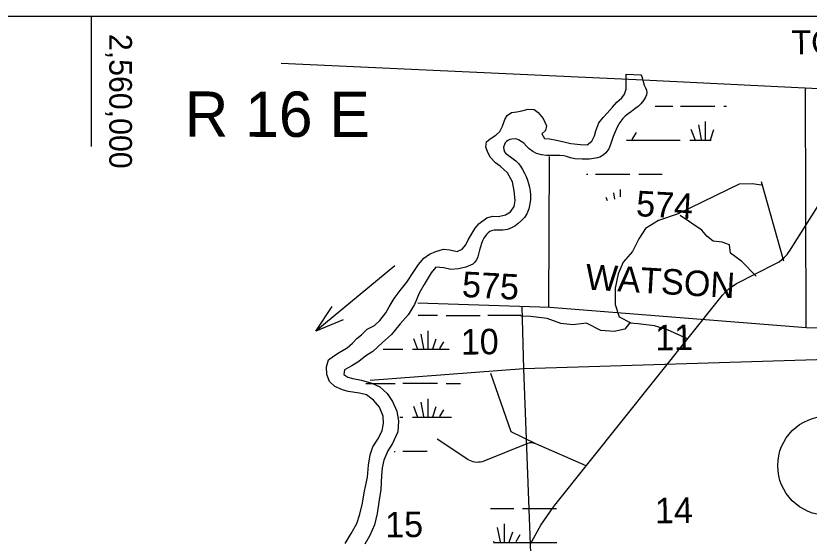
# Model space of a CAD drawing. Extents: x 2480962 to 2688785, y 277103 to 599240.
# Drawn here: x 2527204 to 2541214, y 577474 to 586785 of the extents above; entities that cross this region are included whole.
import ezdxf

# ---------------------------------------------------------------- set-up
doc = ezdxf.new("R2010")
doc.units = 0
for name, color, linetype in [('Coordinate ticks Lat Longs', 7, 'Continuous'), ('Coordinate ticks State Plane', 7, 'Continuous'), ('County Boundary', 7, 'Continuous'), ('Lakes and Ponds', 7, 'Continuous'), ('Map Border', 7, 'Continuous'), ('Planning Number US Highways', 7, 'Continuous'), ('Section Lines', 7, 'Continuous'), ('Section Numbers', 7, 'Continuous'), ('Swamps', 7, 'Continuous'), ('Township and Range Text', 7, 'Continuous'), ('Uninventoried Roads and Features', 7, 'Continuous'), ('US Highways Related Text', 7, 'Continuous'), ('Wide Rivers and Canals Text', 7, 'Continuous')]:
    doc.layers.add(name, color=color, linetype=linetype)

msp = doc.modelspace()

# ---------------------------------------------------------------- linework, layer by layer
at = {"layer": 'Coordinate ticks Lat Longs'}
msp.add_line((2528533.164, 586779.613), (2528533.218, 584479.613), dxfattribs=at)
at = {"layer": 'County Boundary'}
msp.add_lwpolyline([(2531891.777, 585950.249), (2538156.914, 585660.15), (2545913.029, 585281.037), (2558504.754, 584643.044)], dxfattribs=at)
at = {"layer": 'Lakes and Ponds'}
msp.add_line((2537981.941, 585756.861), (2538243.555, 585744.279), dxfattribs=at)
for points in [[(2533458.859, 579031.641), (2533508.331, 579176.743), (2533598.001, 579308.507), (2533671.413, 579456.021), (2533697.013, 579594.703), (2533692.885, 579718.851), (2533626.308, 579871.984), (2533520.253, 579996.391), (2533398.663, 580094.487), (2533272.315, 580120.375), (2533071.909, 580153.009), (2532971.534, 580179.341), (2532836.577, 580241.145), (2532743.163, 580327.701), (2532697.079, 580451.131), (2532688.784, 580585.227), (2532726.647, 580708.09), (2532811.387, 580777.66), (2532916.244, 580839.56), (2533054.722, 580922.071), (2533147.214, 581005.799), (2533227.753, 581087.319), (2533310.53, 581154.852), (2533410.739, 581254.74), (2533539.57, 581317.051), (2533630.03, 581402.747), (2533737.612, 581538.824), (2533799.758, 581644.072), (2533887.086, 581795.832), (2533992.602, 581935.881), (2534109.966, 582084.148), (2534232.638, 582272.575), (2534312.525, 582392.15), (2534408.497, 582505.991), (2534511.219, 582575.869), (2534624.274, 582625.888), (2534759.512, 582664.266), (2534871.599, 582654.164), (2534997.98, 582626.273), (2535089.231, 582665.902), (2535149.928, 582739.067), (2535194.368, 582827.983), (2535242.803, 582916.968), (2535314.663, 583038.409), (2535387.28, 583115.787), (2535523.381, 583220.296), (2535624.793, 583250.081), (2535726.891, 583239.807), (2535852.276, 583270.002), (2535937.292, 583323.549), (2536007.567, 583420.922), (2536021.73, 583527.351), (2536004.893, 583693.356), (2535978.169, 583853.182), (2535887.515, 584011.913), (2535759.622, 584127.933), (2535676.609, 584190.625), (2535582.989, 584289.199), (2535533.322, 584388.526), (2535501.98, 584468.131), (2535516.417, 584558.538), (2535583.383, 584615.782), (2535682.282, 584675.577), (2535749.075, 584742.837), (2535797.442, 584835.827), (2535837.406, 584952.716), (2535882.12, 585025.608), (2535955.149, 585078.95), (2536050.84, 585092.609), (2536142.468, 585110.205), (2536253.903, 585138.158), (2536357.965, 585129.922), (2536428.75, 585081.044), (2536516.582, 584970.35), (2536576.719, 584843.152), (2536558.148, 584760.689), (2536493.249, 584699.473), (2536538.577, 584620.107), (2536630.651, 584611.665), (2536754.966, 584587.747), (2536881.348, 584559.857), (2537003.768, 584529.895), (2537175.964, 584510.803), (2537295.906, 584508.849), (2537376.719, 584574.345), (2537423.053, 584669.304), (2537449.615, 584751.903), (2537503.083, 584897.073), (2537575.39, 584992.476), (2537646.076, 585065.813), (2537740.189, 585171.608), (2537818.592, 585261.105), (2537907.26, 585334.749), (2537956.039, 585403.704), (2537984.496, 585492.346), (2537985.039, 585692.801), (2537981.941, 585756.861)], [(2538243.555, 585744.279), (2538256.762, 585712.307), (2538303.057, 585561.912), (2538314.259, 585539.239), (2538325.824, 585516.22), (2538341.802, 585474.531), (2538349.244, 585432.472), (2538341.863, 585391.004), (2538322.682, 585349.873), (2538286.397, 585288.175), (2538242.727, 585234.303), (2538191.962, 585186.365), (2538138.386, 585142.359), (2538077.236, 585098.173), (2538015.994, 585054.111), (2537966.918, 585015.603), (2537921.469, 584972.353), (2537868.785, 584899.542), (2537826.15, 584820.457), (2537786.596, 584739.408), (2537751.015, 584656.885), (2537728.721, 584584.728), (2537707.537, 584511.886), (2537674.481, 584437.074), (2537626.066, 584368.241), (2537575.358, 584322.969), (2537517.693, 584291.597), (2537475.738, 584277.513), (2537406.177, 584263.418), (2537336.195, 584257.093), (2537205.052, 584254.314), (2537074.301, 584262.628), (2537002.59, 584280.702), (2536931.895, 584304.037), (2536883.575, 584313.46), (2536808.6, 584318.643), (2536733.562, 584320.911), (2536653.652, 584319.465), (2536573.732, 584318.175), (2536486.594, 584328.523), (2536401.227, 584355.294), (2536333.008, 584391.296), (2536271.92, 584437.23), (2536222.954, 584486.272), (2536174.305, 584535.736), (2536131.056, 584568.866), (2536083.334, 584596.288), (2536054.762, 584606.929), (2536024.888, 584612.244), (2535965.185, 584610.295), (2535927.295, 584601.546), (2535891.302, 584583.786), (2535868.044, 584564.555), (2535847.223, 584540.628), (2535832.164, 584516.063), (2535817.782, 584465.521), (2535819.979, 584424.549), (2535835.132, 584383.615), (2535853.567, 584359.947), (2535898.207, 584326.685), (2535942.574, 584297.357), (2535988.542, 584260.691), (2536033.783, 584222.783), (2536078.523, 584180.18), (2536117.276, 584132.05), (2536153.549, 584070.624), (2536185.371, 584006.992), (2536213.956, 583947.056), (2536239.412, 583885.702), (2536258.457, 583822.488), (2536273.576, 583758.06), (2536287.251, 583691.239), (2536295.856, 583624.205), (2536293.143, 583545.015), (2536280.59, 583465.664), (2536261.758, 583375.615), (2536229.67, 583288.482), (2536187.984, 583226.574), (2536135.729, 583172.672), (2536077.046, 583119.211), (2536014.568, 583072.48), (2535968.039, 583045.584), (2535887.773, 583015.089), (2535804.934, 583000.719), (2535751.98, 583001.355), (2535698.978, 583002.912), (2535652.794, 582999.217), (2535607.327, 582989.592), (2535577.52, 582976.791), (2535543.775, 582953.706), (2535516.109, 582925.951), (2535471.592, 582860.777), (2535446.159, 582813.011), (2535425.292, 582763.816), (2535395.509, 582647.443), (2535365.344, 582530.379), (2535340.68, 582476.056), (2535306.21, 582427.734), (2535275.64, 582400.618)], [(2535275.64, 582400.618), (2535150.667, 582346.387), (2535023.284, 582316.158), (2534887.565, 582305.821), (2534765.18, 582333.781), (2534623.09, 582345.373), (2534540.793, 582249.799), (2534414.434, 582043.276), (2534329.139, 581889.548), (2534246.631, 581689.786), (2534129.884, 581505.467), (2533992.746, 581344.841), (2533836.042, 581159.837), (2533676.652, 581014.859), (2533507.479, 580857.693), (2533386.914, 580779.495), (2533262.662, 580683.203), (2533136.138, 580602.9), (2533007.409, 580534.58), (2532996.83, 580452.254), (2533067.546, 580407.383), (2533157.966, 580378.878), (2533310.32, 580351.431), (2533489.093, 580298.392), (2533630.079, 580234.688), (2533764, 580116.768), (2533854.38, 579974.06), (2533933.254, 579803.105), (2533962.147, 579633.3), (2533947.498, 579438.707), (2533855.069, 579234.768), (2533773.356, 579105.144), (2533704.25, 578939.672), (2533672.656, 578800.887), (2533660.904, 578670.456), (2533651.213, 578419.849), (2533618.377, 578236.965), (2533584.505, 577997.965), (2533537.993, 577796.815), (2533453.281, 577609.038), (2533370.017, 577453.341)], [(2533022.008, 577469.424), (2533126.94, 577643.524), (2533225.808, 577821.526), (2533278.966, 577984.723), (2533323.618, 578177.826), (2533358.383, 578364.749), (2533386.292, 578501.391), (2533413.647, 578638.176), (2533429.985, 578850.829), (2533458.859, 579031.641)]]:
    msp.add_lwpolyline(points, dxfattribs=at)
at = {"layer": 'Map Border'}
msp.add_line((2498529.132, 586779.486), (2681265.419, 586784.975), dxfattribs=at)
at = {"layer": 'Planning Number US Highways'}
msp.add_circle((2541535.235, 578841.561), 875, dxfattribs=at)
at = {"layer": 'Section Lines'}
for p, q in [((2541160.687, 581273.528), (2541149.317, 585511.588)), ((2536614.83, 581637.524), (2536628.251, 584299.342)), ((2536634.389, 581636.921), (2534302.837, 581708.742)), ((2536142.303, 581652.08), (2536169.908, 580549.539)), ((2541160.687, 581273.529), (2536634.389, 581636.921)), ((2546827.353, 581090.487), (2541160.687, 581273.528)), ((2541540.195, 580713.788), (2536175.328, 580549.943)), ((2536175.328, 580549.943), (2533459.791, 580347.343)), ((2536169.908, 580549.539), (2536378.259, 575187.385))]:
    msp.add_line(p, q, dxfattribs=at)
at = {"layer": 'Swamps'}
for p, q in [((2538940.311, 585192.092), (2539549.539, 585192.103)), ((2539126.156, 584785.407), (2539198.654, 584592.091)), ((2539259.059, 584857.905), (2539307.394, 584604.175)), ((2539379.881, 584918.318), (2539379.888, 584592.094)), ((2538208.572, 584592.073), (2538939.427, 584592.086)), ((2537440.338, 583992.053), (2538049.566, 583992.064)), ((2534804.443, 581494.489), (2535404.443, 581494.499)), ((2534358.107, 581162.906), (2534406.442, 580909.176)), ((2534478.929, 581223.319), (2534478.936, 580897.095)), ((2534225.204, 581090.409), (2534297.702, 580897.092)), ((2534623.919, 581078.333), (2534563.512, 580897.096)), ((2534756.825, 581030.006), (2534684.335, 580909.181)), ((2534207.619, 580897.09), (2534807.619, 580897.101)), ((2534039.385, 580297.081), (2534648.613, 580297.092)), ((2534478.955, 580023.307), (2534478.962, 579697.083)), ((2534225.23, 579890.396), (2534297.728, 579697.08)), ((2534358.133, 579962.893), (2534406.468, 579709.164)), ((2534623.945, 579878.321), (2534563.538, 579697.084)), ((2534756.851, 579829.994), (2534684.361, 579709.169)), ((2534207.645, 579697.078), (2534807.645, 579697.089)), ((2536153.418, 578084.216), (2536753.418, 578084.226)), ((2535827.904, 577813.047), (2535827.911, 577486.822)), ((2535707.082, 577752.633), (2535755.417, 577498.903)), ((2535972.894, 577668.061), (2535912.487, 577486.824)), ((2536105.8, 577619.734), (2536033.31, 577498.908))]:
    msp.add_line(p, q, dxfattribs=at)
for points in [[(2538497.201, 585189.466), (2538805.395, 585189.472)], [(2539705.395, 585189.488), (2539752.235, 585189.489)], [(2538157.778, 584724.978), (2538085.287, 584604.153)], [(2539524.871, 584773.332), (2539464.464, 584592.095)], [(2537989.455, 584592.069), (2538208.572, 584592.073)], [(2539108.571, 584592.089), (2539484.864, 584592.096)], [(2537285.274, 583989.432), (2537305.422, 583989.433)], [(2538205.422, 583989.449), (2538617.655, 583989.456)], [(2537879.908, 583718.279), (2537879.911, 583589.916)], [(2537626.183, 583585.368), (2537648.199, 583526.664)], [(2537759.086, 583657.865), (2537779.544, 583550.472)], [(2534311.699, 581497.098), (2534648.587, 581497.104)], [(2535539.359, 581497.12), (2536128.321, 581497.13)], [(2533689.964, 580897.081), (2534038.475, 580897.087)], [(2534807.619, 580897.101), (2534854.402, 580897.102)], [(2533382.705, 580294.452), (2533904.469, 580294.461)], [(2534804.469, 580294.477), (2535057.136, 580294.481)], [(2533982.756, 579697.074), (2534038.501, 579697.075)], [(2534807.645, 579697.089), (2534900.691, 579697.09)], [(2533886.458, 579094.448), (2533904.495, 579094.449)], [(2534039.411, 579097.069), (2534466.679, 579097.077)], [(2535585.999, 578086.824), (2535997.562, 578086.832)], [(2535637.782, 577510.534), (2535646.677, 577486.819)], [(2535640.393, 577486.819), (2536156.594, 577486.828)], [(2536156.594, 577486.828), (2536759.472, 577486.838)]]:
    msp.add_lwpolyline(points, dxfattribs=at)
at = {"layer": 'Uninventoried Roads and Features'}
for p, q in [((2540766.208, 582451.727), (2540370.816, 583852.155)), ((2540865.747, 582629.952), (2541637.565, 583851.551)), ((2539931.144, 582055.861), (2540627.019, 582411.918)), ((2536723.979, 578144.588), (2539685.569, 581855.207)), ((2535950.309, 579437.539), (2535593.641, 580469.815)), ((2536390.102, 579226.658), (2535950.309, 579437.539)), ((2535185.883, 578950.736), (2534643.469, 579307.962)), ((2536228.373, 579228.903), (2535469.352, 578922.482)), ((2537278.28, 578839.079), (2536390.102, 579226.658))]:
    msp.add_line(p, q, dxfattribs=at)
for points in [[(2540371.811, 583796.199), (2540207.364, 583820.473), (2539975.916, 583814.678), (2538902.796, 583287.214), (2538555.599, 583171.4), (2538326.554, 583030.54), (2538204.36, 582849.001), (2538094.493, 582625.206), (2537931.893, 582437.202), (2537842.972, 582229.199), (2537789.632, 581973.537), (2537786.996, 581687.84), (2537856.427, 581472.831), (2538062.928, 581362.404)], [(2540278.838, 582188.816), (2540027.222, 582449.035), (2539827.854, 582592.392), (2539805.92, 582740.643), (2539677.678, 582790.613), (2539519.189, 582805.337), (2539407.622, 582894.187), (2539316.965, 583000.758), (2538936.138, 583256.89)], [(2540627.019, 582411.918), (2540682.468, 582444.056), (2540734.253, 582481.815), (2540781.808, 582524.78), (2540824.611, 582572.481), (2540862.193, 582624.394), (2540865.747, 582629.952)], [(2539685.569, 581855.207), (2539737.902, 581914.163), (2539796.111, 581967.324), (2539859.558, 582014.111), (2539927.548, 582054.008), (2539931.144, 582055.861)], [(2539065.483, 581083.845), (2538715.411, 581238.196), (2538484.484, 581311.542), (2538194.41, 581347.23), (2538043.672, 581360.153), (2537958.753, 581252.579), (2537770.395, 581210.833), (2537536.607, 581228.159), (2537283.465, 581357.107), (2537042.75, 581329.926), (2536826.288, 581349.472), (2536587.337, 581440.055), (2536293.37, 581477.608), (2536123.513, 581480.561)], [(2536390.102, 579226.658), (2536369.633, 579234.342), (2536348.474, 579239.843), (2536326.855, 579243.103), (2536305.014, 579244.086), (2536283.19, 579242.779), (2536261.622, 579239.199), (2536240.547, 579233.384), (2536228.373, 579228.903)], [(2535469.352, 578922.482), (2535438.999, 578912.04), (2535407.72, 578904.828), (2535375.859, 578900.925), (2535343.765, 578900.374), (2535311.788, 578903.18), (2535280.281, 578909.315), (2535249.587, 578918.708), (2535220.043, 578931.259), (2535191.972, 578946.829), (2535185.883, 578950.736)], [(2536294.644, 577460.893), (2536474.551, 577790.047), (2536687.878, 578098.59), (2536723.979, 578144.588)]]:
    msp.add_lwpolyline(points, dxfattribs=at)
at = {"layer": 'Wide Rivers and Canals Text'}
msp.add_line((2533895.766, 582371.665), (2532501.299, 581215.187), dxfattribs=at)
msp.add_lwpolyline([(2532984.832, 581416.83), (2532501.299, 581215.187), (2532788.906, 581653.076)], dxfattribs=at)

# ---------------------------------------------------------------- texts
at = {"layer": 'Coordinate ticks State Plane'}
msp.add_text('2,560,000', height=400, rotation=270.0012306, dxfattribs=at).set_placement((2528854.477, 586466.684))
at = {"layer": 'Section Numbers'}
for s, rotation, p in [('574', 356.89625, (2538150.386, 583250.174)), ('WATSON', 356.6005389, (2537255.168, 581954.288)), ('575', 356.8962417, (2535075.414, 581823.477)), ('11', 0.8221833, (2538497.213, 580876.377)), ('10', 0.8221833, (2535065.018, 580801.21)), ('14', 0.8221639, (2538495.198, 577822.253)), ('15', 0.8221639, (2533729.539, 577573.05))]:
    msp.add_text(s, height=450, rotation=rotation, dxfattribs=at).set_placement(p)
at = {"layer": 'Township and Range Text'}
msp.add_text('R 16 E', height=800, rotation=359.9602694, dxfattribs=at).set_placement((2530184.189, 584649.667))
at = {"layer": 'US Highways Related Text'}
msp.add_text('TO FARGO', height=425, rotation=0.8222167, dxfattribs=at).set_placement((2540906.933, 586101.545))

doc.saveas('drawing.dxf')
